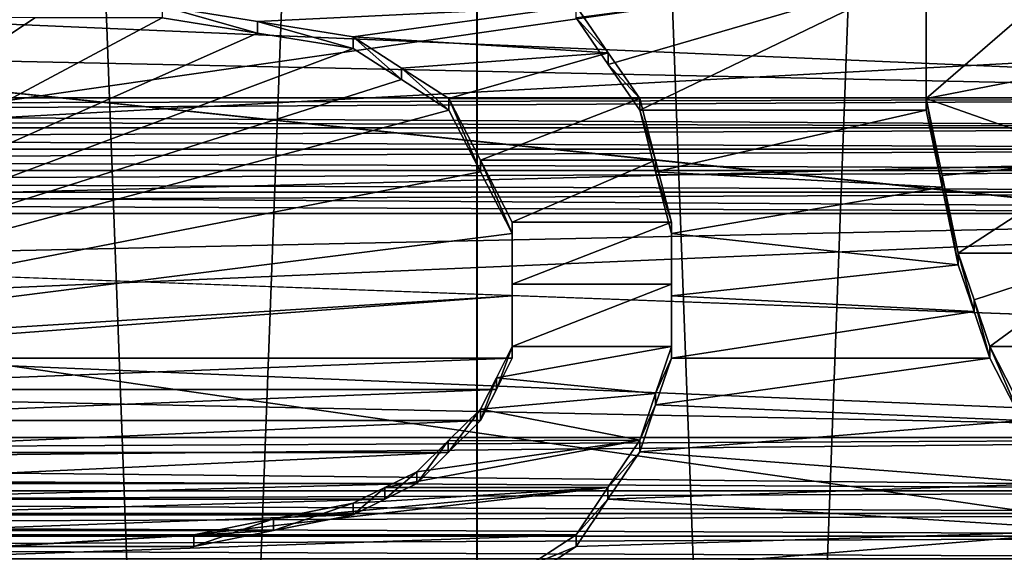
# Model space of a CAD drawing. Header units: millimetres. Extents: x -143 to 143, y -35 to 35.
# Tile 334 of 533: x 97.66 to 100.55, y 5.3 to 6.87. Entities that reach past the tile are written whole.
import ezdxf

# ---------------------------------------------------------------- set-up
doc = ezdxf.new("R2010")
doc.units = ezdxf.units.MM
doc.header["$LTSCALE"] = 65.185185
for name, color, linetype in [('1137', 7, 'CONTINUOUS'), ('1301', 7, 'CONTINUOUS'), ('1320', 7, 'CONTINUOUS'), ('1321', 7, 'CONTINUOUS'), ('1322', 7, 'CONTINUOUS'), ('1323', 7, 'CONTINUOUS'), ('1455', 7, 'CONTINUOUS'), ('1456', 7, 'CONTINUOUS'), ('1457', 7, 'CONTINUOUS'), ('1458', 7, 'CONTINUOUS'), ('1488', 7, 'CONTINUOUS'), ('1489', 7, 'CONTINUOUS'), ('1490', 7, 'CONTINUOUS'), ('1491', 7, 'CONTINUOUS'), ('1492', 7, 'CONTINUOUS'), ('1493', 7, 'CONTINUOUS'), ('1494', 7, 'CONTINUOUS'), ('1495', 7, 'CONTINUOUS'), ('1496', 7, 'CONTINUOUS'), ('1510', 7, 'CONTINUOUS'), ('1511', 7, 'CONTINUOUS'), ('1534', 7, 'CONTINUOUS'), ('1535', 7, 'CONTINUOUS'), ('1536', 7, 'CONTINUOUS'), ('473', 7, 'CONTINUOUS'), ('483', 7, 'CONTINUOUS'), ('602', 7, 'CONTINUOUS'), ('603', 7, 'CONTINUOUS'), ('604', 7, 'CONTINUOUS'), ('605', 7, 'CONTINUOUS'), ('606', 7, 'CONTINUOUS'), ('607', 7, 'CONTINUOUS'), ('689', 7, 'CONTINUOUS'), ('690', 7, 'CONTINUOUS'), ('691', 7, 'CONTINUOUS'), ('692', 7, 'CONTINUOUS'), ('693', 7, 'CONTINUOUS'), ('694', 7, 'CONTINUOUS'), ('727', 7, 'CONTINUOUS'), ('849', 7, 'CONTINUOUS')]:
    doc.layers.add(name, color=color, linetype=linetype)

msp = doc.modelspace()

# ---------------------------------------------------------------- linework, layer by layer
at = {"layer": '1137', "linetype": 'CONTINUOUS'}
for points in [[(93.65, 6.3704, 17.3686), (93.65, 9.284, 16.0018), (140.45, 8.8857, 16.2263), (93.65, 6.3704, 17.3686)], [(140.45, 6.0649, 17.4776), (93.65, 6.3704, 17.3686), (140.45, 8.8857, 16.2263), (140.45, 6.0649, 17.4776)], [(93.65, 3.264, 18.2098), (93.65, 6.3704, 17.3686), (140.45, 6.0649, 17.4776), (93.65, 3.264, 18.2098)], [(140.45, 3.0752, 18.2426), (93.65, 3.264, 18.2098), (140.45, 6.0649, 17.4776), (140.45, 3.0752, 18.2426)]]:
    msp.add_3dface(points, dxfattribs=at)
at = {"layer": '1301', "linetype": 'CONTINUOUS'}
for points in [[(93.65, 7.0725, -19.2414), (125.45, 3.75, -20.1541), (93.65, 3.633, -20.1755), (93.65, 7.0725, -19.2414)], [(125.45, 3.75, -20.1541), (93.65, 7.0725, -19.2414), (140.45, 6.9438, -19.2882), (125.45, 3.75, -20.1541)]]:
    msp.add_3dface(points, dxfattribs=at)
at = {"layer": '1320', "linetype": 'CONTINUOUS'}
for points in [[(98.075, 6.9105, 19.4063), (98.3556, 6.8655, 19.4223), (99.2938, 6.9105, 19.4063), (98.075, 6.9105, 19.4063)], [(98.3556, 6.8655, 19.4223), (98.6375, 6.8202, 19.4382), (99.2938, 6.9105, 19.4063), (98.3556, 6.8655, 19.4223)], [(99.2938, 6.9105, 19.4063), (98.6375, 6.8202, 19.4382), (99.3888, 6.7731, 19.4547), (99.2938, 6.9105, 19.4063)], [(98.6375, 6.8202, 19.4382), (98.7798, 6.7287, 19.4701), (99.3888, 6.7731, 19.4547), (98.6375, 6.8202, 19.4382)], [(98.7798, 6.7287, 19.4701), (98.9188, 6.6392, 19.5008), (99.3888, 6.7731, 19.4547), (98.7798, 6.7287, 19.4701)], [(99.3888, 6.7731, 19.4547), (98.9188, 6.6392, 19.5008), (99.4813, 6.6392, 19.5008), (99.3888, 6.7731, 19.4547)], [(98.9188, 6.6392, 19.5008), (99.0125, 6.4576, 19.5617), (99.4813, 6.6392, 19.5008), (98.9188, 6.6392, 19.5008)], [(99.4813, 6.6392, 19.5008), (99.0125, 6.4576, 19.5617), (99.5281, 6.4576, 19.5617), (99.4813, 6.6392, 19.5008)], [(99.0125, 6.4576, 19.5617), (99.1062, 6.2754, 19.6209), (99.5281, 6.4576, 19.5617), (99.0125, 6.4576, 19.5617)], [(99.5281, 6.4576, 19.5617), (99.1062, 6.2754, 19.6209), (99.575, 6.2754, 19.6209), (99.5281, 6.4576, 19.5617)], [(99.1062, 6.2754, 19.6209), (99.1062, 6.0925, 19.6785), (99.575, 6.2754, 19.6209), (99.1062, 6.2754, 19.6209)], [(99.575, 6.2754, 19.6209), (99.1062, 6.0925, 19.6785), (99.575, 6.0925, 19.6785), (99.575, 6.2754, 19.6209)], [(99.1062, 6.0925, 19.6785), (99.1062, 5.9091, 19.7343), (99.575, 6.0925, 19.6785), (99.1062, 6.0925, 19.6785)], [(99.575, 6.0925, 19.6785), (99.1062, 5.9091, 19.7343), (99.575, 5.9091, 19.7343), (99.575, 6.0925, 19.6785)], [(99.1062, 5.9091, 19.7343), (99.0594, 5.8171, 19.7616), (99.575, 5.9091, 19.7343), (99.1062, 5.9091, 19.7343)], [(99.575, 5.9091, 19.7343), (99.0594, 5.8171, 19.7616), (99.5281, 5.7711, 19.7751), (99.575, 5.9091, 19.7343)], [(99.0594, 5.8171, 19.7616), (99.0125, 5.725, 19.7885), (99.5281, 5.7711, 19.7751), (99.0594, 5.8171, 19.7616)], [(99.0125, 5.725, 19.7885), (99.4813, 5.6328, 19.8149), (99.5281, 5.7711, 19.7751), (99.0125, 5.725, 19.7885)], [(98.9173, 5.6313, 19.8154), (99.4813, 5.6328, 19.8149), (99.0125, 5.725, 19.7885), (98.9173, 5.6313, 19.8154)], [(99.3875, 5.494, 19.8539), (99.4813, 5.6328, 19.8149), (98.7312, 5.4941, 19.8538), (99.3875, 5.494, 19.8539)], [(98.7312, 5.4941, 19.8538), (99.4813, 5.6328, 19.8149), (98.825, 5.5404, 19.841), (98.7312, 5.4941, 19.8538)], [(98.825, 5.5404, 19.841), (99.4813, 5.6328, 19.8149), (98.9173, 5.6313, 19.8154), (98.825, 5.5404, 19.841)], [(99.2938, 5.3551, 19.8918), (99.3875, 5.494, 19.8539), (98.1688, 5.3551, 19.8918), (99.2938, 5.3551, 19.8918)], [(98.1688, 5.3551, 19.8918), (99.3875, 5.494, 19.8539), (98.4031, 5.4014, 19.8792), (98.1688, 5.3551, 19.8918)], [(98.4031, 5.4014, 19.8792), (99.3875, 5.494, 19.8539), (98.6375, 5.4478, 19.8666), (98.4031, 5.4014, 19.8792)], [(98.6375, 5.4478, 19.8666), (99.3875, 5.494, 19.8539), (98.7312, 5.4941, 19.8538), (98.6375, 5.4478, 19.8666)], [(99.1531, 5.2622, 19.9166), (99.2938, 5.3551, 19.8918), (96.6219, 5.2622, 19.9166), (99.1531, 5.2622, 19.9166)], [(96.6219, 5.2622, 19.9166), (99.2938, 5.3551, 19.8918), (98.1688, 5.3551, 19.8918), (96.6219, 5.2622, 19.9166)], [(97.6063, 5.3551, 19.8918), (96.6219, 5.2622, 19.9166), (98.1688, 5.3551, 19.8918), (97.6063, 5.3551, 19.8918)]]:
    msp.add_3dface(points, dxfattribs=at)
at = {"layer": '1321', "linetype": 'CONTINUOUS'}
for points in [[(100.7938, 6.7298, 19.4697), (100.7938, 7.0456, 19.3577), (100.325, 6.6392, 19.5008), (100.7938, 6.7298, 19.4697)], [(100.325, 6.6392, 19.5008), (100.7938, 7.0456, 19.3577), (100.325, 7.0456, 19.3577), (100.325, 6.6392, 19.5008)], [(100.8406, 6.4575, 19.5617), (100.7938, 6.7298, 19.4697), (100.325, 6.6392, 19.5008), (100.8406, 6.4575, 19.5617)], [(100.8406, 6.4575, 19.5617), (100.325, 6.6392, 19.5008), (100.3719, 6.412, 19.5767), (100.8406, 6.4575, 19.5617)], [(100.4188, 6.184, 19.6499), (100.8406, 6.4575, 19.5617), (100.3719, 6.412, 19.5767), (100.4188, 6.184, 19.6499)], [(100.8875, 6.184, 19.6499), (100.8406, 6.4575, 19.5617), (100.4188, 6.184, 19.6499), (100.8875, 6.184, 19.6499)], [(100.4656, 6.0467, 19.6926), (100.8875, 6.184, 19.6499), (100.4188, 6.184, 19.6499), (100.4656, 6.0467, 19.6926)], [(100.5125, 5.9091, 19.7343), (100.8875, 6.184, 19.6499), (100.4656, 6.0467, 19.6926), (100.5125, 5.9091, 19.7343)], [(101.0751, 5.9089, 19.7343), (100.8875, 6.184, 19.6499), (100.5125, 5.9091, 19.7343), (101.0751, 5.9089, 19.7343)], [(100.6063, 5.725, 19.7885), (101.0751, 5.9089, 19.7343), (100.5125, 5.9091, 19.7343), (100.6063, 5.725, 19.7885)]]:
    msp.add_3dface(points, dxfattribs=at)
at = {"layer": '1322', "linetype": 'CONTINUOUS'}
for points in [[(99.4813, 5.6328, 19.8149), (99.3875, 5.494, 19.8539), (99.4813, 5.5985, 19.7207), (99.4813, 5.6328, 19.8149)], [(99.4813, 5.5985, 19.7207), (99.3875, 5.494, 19.8539), (99.3875, 5.4597, 19.7596), (99.4813, 5.5985, 19.7207)], [(99.3875, 5.494, 19.8539), (99.2938, 5.3551, 19.8918), (99.3875, 5.4597, 19.7596), (99.3875, 5.494, 19.8539)], [(99.2938, 5.3551, 19.8918), (99.2938, 5.3207, 19.7975), (99.3875, 5.4597, 19.7596), (99.2938, 5.3551, 19.8918)]]:
    msp.add_3dface(points, dxfattribs=at)
at = {"layer": '1323', "linetype": 'CONTINUOUS'}
for points in [[(99.2938, 6.8763, 19.3123), (99.3888, 6.7389, 19.3607), (100.325, 7.0114, 19.2637), (99.2938, 6.8763, 19.3123)], [(99.3888, 6.7389, 19.3607), (99.4813, 6.605, 19.4068), (100.325, 7.0114, 19.2637), (99.3888, 6.7389, 19.3607)], [(99.4813, 6.605, 19.4068), (100.325, 6.605, 19.4068), (100.325, 7.0114, 19.2637), (99.4813, 6.605, 19.4068)], [(97.7, 6.8763, 19.3123), (93.65, 6.9153, 19.2984), (96.2, 5.8748, 19.6402), (97.7, 6.8763, 19.3123)], [(98.075, 6.8763, 19.3123), (97.7, 6.8763, 19.3123), (96.2, 5.8748, 19.6402), (98.075, 6.8763, 19.3123)], [(98.3556, 6.8313, 19.3283), (98.075, 6.8763, 19.3123), (96.2, 5.8748, 19.6402), (98.3556, 6.8313, 19.3283)], [(98.6375, 6.786, 19.3443), (98.3556, 6.8313, 19.3283), (96.2, 5.8748, 19.6402), (98.6375, 6.786, 19.3443)], [(98.7798, 6.6945, 19.3761), (98.6375, 6.786, 19.3443), (96.2, 5.8748, 19.6402), (98.7798, 6.6945, 19.3761)], [(98.9188, 6.605, 19.4068), (98.7798, 6.6945, 19.3761), (96.2, 5.8748, 19.6402), (98.9188, 6.605, 19.4068)], [(99.0125, 6.4233, 19.4677), (98.9188, 6.605, 19.4068), (96.2, 5.8748, 19.6402), (99.0125, 6.4233, 19.4677)], [(99.4813, 6.605, 19.4068), (99.5281, 6.4233, 19.4677), (100.325, 6.605, 19.4068), (99.4813, 6.605, 19.4068)], [(100.325, 6.605, 19.4068), (99.5281, 6.4233, 19.4677), (100.3719, 6.3778, 19.4826), (100.325, 6.605, 19.4068)], [(99.1062, 6.2411, 19.5269), (99.0125, 6.4233, 19.4677), (96.2, 5.8748, 19.6402), (99.1062, 6.2411, 19.5269)], [(99.5281, 6.4233, 19.4677), (99.575, 6.2411, 19.5269), (100.3719, 6.3778, 19.4826), (99.5281, 6.4233, 19.4677)], [(100.3719, 6.3778, 19.4826), (99.575, 6.2411, 19.5269), (100.4188, 6.1498, 19.5558), (100.3719, 6.3778, 19.4826)], [(99.1062, 6.0582, 19.5844), (99.1062, 6.2411, 19.5269), (96.2, 5.8748, 19.6402), (99.1062, 6.0582, 19.5844)], [(99.575, 6.2411, 19.5269), (99.575, 6.0582, 19.5844), (100.4188, 6.1498, 19.5558), (99.575, 6.2411, 19.5269)], [(100.4188, 6.1498, 19.5558), (99.575, 6.0582, 19.5844), (100.4656, 6.0124, 19.5985), (100.4188, 6.1498, 19.5558)], [(96.6687, 5.8748, 19.6402), (99.1062, 6.0582, 19.5844), (96.2, 5.8748, 19.6402), (96.6687, 5.8748, 19.6402)], [(99.1062, 5.8748, 19.6402), (99.1062, 6.0582, 19.5844), (96.6687, 5.8748, 19.6402), (99.1062, 5.8748, 19.6402)], [(99.575, 6.0582, 19.5844), (99.575, 5.8748, 19.6402), (100.4656, 6.0124, 19.5985), (99.575, 6.0582, 19.5844)], [(100.4656, 6.0124, 19.5985), (99.575, 5.8748, 19.6402), (100.5125, 5.8748, 19.6402), (100.4656, 6.0124, 19.5985)], [(96.7156, 5.7828, 19.6675), (99.1062, 5.8748, 19.6402), (96.6687, 5.8748, 19.6402), (96.7156, 5.7828, 19.6675)], [(99.0594, 5.7828, 19.6675), (99.1062, 5.8748, 19.6402), (96.7156, 5.7828, 19.6675), (99.0594, 5.7828, 19.6675)], [(99.575, 5.8748, 19.6402), (99.5281, 5.7368, 19.6809), (100.5125, 5.8748, 19.6402), (99.575, 5.8748, 19.6402)], [(100.5125, 5.8748, 19.6402), (99.5281, 5.7368, 19.6809), (100.6063, 5.6907, 19.6943), (100.5125, 5.8748, 19.6402)], [(96.7625, 5.6907, 19.6943), (99.0594, 5.7828, 19.6675), (96.7156, 5.7828, 19.6675), (96.7625, 5.6907, 19.6943)], [(99.0125, 5.6907, 19.6943), (99.0594, 5.7828, 19.6675), (96.7625, 5.6907, 19.6943), (99.0125, 5.6907, 19.6943)], [(99.5281, 5.7368, 19.6809), (99.4813, 5.5985, 19.7207), (100.6063, 5.6907, 19.6943), (99.5281, 5.7368, 19.6809)], [(96.8577, 5.597, 19.7211), (99.0125, 5.6907, 19.6943), (96.7625, 5.6907, 19.6943), (96.8577, 5.597, 19.7211)], [(98.9173, 5.597, 19.7211), (99.0125, 5.6907, 19.6943), (96.8577, 5.597, 19.7211), (98.9173, 5.597, 19.7211)], [(100.6063, 5.6907, 19.6943), (99.4813, 5.5985, 19.7207), (100.7, 5.506, 19.7467), (100.6063, 5.6907, 19.6943)], [(96.95, 5.506, 19.7467), (98.9173, 5.597, 19.7211), (96.8577, 5.597, 19.7211), (96.95, 5.506, 19.7467)], [(98.825, 5.506, 19.7467), (98.9173, 5.597, 19.7211), (96.95, 5.506, 19.7467), (98.825, 5.506, 19.7467)], [(99.4813, 5.5985, 19.7207), (99.3875, 5.4597, 19.7596), (100.7, 5.506, 19.7467), (99.4813, 5.5985, 19.7207)], [(97.0438, 5.4598, 19.7596), (98.825, 5.506, 19.7467), (96.95, 5.506, 19.7467), (97.0438, 5.4598, 19.7596)], [(98.7312, 5.4598, 19.7596), (98.825, 5.506, 19.7467), (97.0438, 5.4598, 19.7596), (98.7312, 5.4598, 19.7596)], [(100.7, 5.506, 19.7467), (99.3875, 5.4597, 19.7596), (100.8407, 5.3671, 19.785), (100.7, 5.506, 19.7467)], [(97.1375, 5.4135, 19.7723), (98.7312, 5.4598, 19.7596), (97.0438, 5.4598, 19.7596), (97.1375, 5.4135, 19.7723)], [(98.6375, 5.4135, 19.7723), (98.7312, 5.4598, 19.7596), (97.1375, 5.4135, 19.7723), (98.6375, 5.4135, 19.7723)], [(99.3875, 5.4597, 19.7596), (99.2938, 5.3207, 19.7975), (100.8407, 5.3671, 19.785), (99.3875, 5.4597, 19.7596)], [(97.3719, 5.3671, 19.7849), (98.6375, 5.4135, 19.7723), (97.1375, 5.4135, 19.7723), (97.3719, 5.3671, 19.7849)], [(98.4031, 5.3671, 19.7849), (98.6375, 5.4135, 19.7723), (97.3719, 5.3671, 19.7849), (98.4031, 5.3671, 19.7849)], [(97.6063, 5.3207, 19.7975), (98.4031, 5.3671, 19.7849), (97.3719, 5.3671, 19.7849), (97.6063, 5.3207, 19.7975)], [(98.1688, 5.3207, 19.7975), (98.4031, 5.3671, 19.7849), (97.6063, 5.3207, 19.7975), (98.1688, 5.3207, 19.7975)], [(99.2938, 5.3207, 19.7975), (99.1531, 5.2278, 19.8222), (100.8407, 5.3671, 19.785), (99.2938, 5.3207, 19.7975)], [(100.8407, 5.3671, 19.785), (99.1531, 5.2278, 19.8222), (100.9813, 5.2278, 19.8222), (100.8407, 5.3671, 19.785)]]:
    msp.add_3dface(points, dxfattribs=at)
at = {"layer": '1455', "linetype": 'CONTINUOUS'}
for points in [[(99.575, 5.9091, 19.7343), (99.5281, 5.7711, 19.7751), (99.575, 5.8748, 19.6402), (99.575, 5.9091, 19.7343)], [(99.5281, 5.7711, 19.7751), (99.5281, 5.7368, 19.6809), (99.575, 5.8748, 19.6402), (99.5281, 5.7711, 19.7751)], [(99.5281, 5.7711, 19.7751), (99.4813, 5.6328, 19.8149), (99.5281, 5.7368, 19.6809), (99.5281, 5.7711, 19.7751)], [(99.4813, 5.6328, 19.8149), (99.4813, 5.5985, 19.7207), (99.5281, 5.7368, 19.6809), (99.4813, 5.6328, 19.8149)]]:
    msp.add_3dface(points, dxfattribs=at)
at = {"layer": '1456', "linetype": 'CONTINUOUS'}
for points in [[(99.575, 6.2754, 19.6209), (99.575, 6.0925, 19.6785), (99.575, 6.2411, 19.5269), (99.575, 6.2754, 19.6209)], [(99.575, 6.0925, 19.6785), (99.575, 6.0582, 19.5844), (99.575, 6.2411, 19.5269), (99.575, 6.0925, 19.6785)], [(99.575, 6.0925, 19.6785), (99.575, 5.9091, 19.7343), (99.575, 6.0582, 19.5844), (99.575, 6.0925, 19.6785)], [(99.575, 5.9091, 19.7343), (99.575, 5.8748, 19.6402), (99.575, 6.0582, 19.5844), (99.575, 5.9091, 19.7343)]]:
    msp.add_3dface(points, dxfattribs=at)
at = {"layer": '1457', "linetype": 'CONTINUOUS'}
for points in [[(99.4813, 6.6392, 19.5008), (99.5281, 6.4576, 19.5617), (99.4813, 6.605, 19.4068), (99.4813, 6.6392, 19.5008)], [(99.5281, 6.4576, 19.5617), (99.5281, 6.4233, 19.4677), (99.4813, 6.605, 19.4068), (99.5281, 6.4576, 19.5617)], [(99.5281, 6.4576, 19.5617), (99.575, 6.2754, 19.6209), (99.5281, 6.4233, 19.4677), (99.5281, 6.4576, 19.5617)], [(99.575, 6.2754, 19.6209), (99.575, 6.2411, 19.5269), (99.5281, 6.4233, 19.4677), (99.575, 6.2754, 19.6209)]]:
    msp.add_3dface(points, dxfattribs=at)
at = {"layer": '1458', "linetype": 'CONTINUOUS'}
for points in [[(99.2938, 6.9105, 19.4063), (99.3888, 6.7731, 19.4547), (99.2938, 6.8763, 19.3123), (99.2938, 6.9105, 19.4063)], [(99.3888, 6.7731, 19.4547), (99.3888, 6.7389, 19.3607), (99.2938, 6.8763, 19.3123), (99.3888, 6.7731, 19.4547)], [(99.3888, 6.7731, 19.4547), (99.4813, 6.6392, 19.5008), (99.3888, 6.7389, 19.3607), (99.3888, 6.7731, 19.4547)], [(99.4813, 6.6392, 19.5008), (99.4813, 6.605, 19.4068), (99.3888, 6.7389, 19.3607), (99.4813, 6.6392, 19.5008)]]:
    msp.add_3dface(points, dxfattribs=at)
at = {"layer": '1488', "linetype": 'CONTINUOUS'}
for points in [[(98.3556, 6.8655, 19.4223), (98.075, 6.9105, 19.4063), (98.3556, 6.8313, 19.3283), (98.3556, 6.8655, 19.4223)], [(98.075, 6.9105, 19.4063), (98.075, 6.8763, 19.3123), (98.3556, 6.8313, 19.3283), (98.075, 6.9105, 19.4063)], [(98.6375, 6.8202, 19.4382), (98.3556, 6.8655, 19.4223), (98.6375, 6.786, 19.3443), (98.6375, 6.8202, 19.4382)], [(98.3556, 6.8655, 19.4223), (98.3556, 6.8313, 19.3283), (98.6375, 6.786, 19.3443), (98.3556, 6.8655, 19.4223)]]:
    msp.add_3dface(points, dxfattribs=at)
at = {"layer": '1489', "linetype": 'CONTINUOUS'}
for points in [[(98.7798, 6.7287, 19.4701), (98.6375, 6.8202, 19.4382), (98.7798, 6.6945, 19.3761), (98.7798, 6.7287, 19.4701)], [(98.6375, 6.8202, 19.4382), (98.6375, 6.786, 19.3443), (98.7798, 6.6945, 19.3761), (98.6375, 6.8202, 19.4382)], [(98.9188, 6.6392, 19.5008), (98.7798, 6.7287, 19.4701), (98.9188, 6.605, 19.4068), (98.9188, 6.6392, 19.5008)], [(98.7798, 6.7287, 19.4701), (98.7798, 6.6945, 19.3761), (98.9188, 6.605, 19.4068), (98.7798, 6.7287, 19.4701)]]:
    msp.add_3dface(points, dxfattribs=at)
at = {"layer": '1490', "linetype": 'CONTINUOUS'}
for points in [[(99.0125, 6.4576, 19.5617), (98.9188, 6.6392, 19.5008), (99.0125, 6.4233, 19.4677), (99.0125, 6.4576, 19.5617)], [(98.9188, 6.6392, 19.5008), (98.9188, 6.605, 19.4068), (99.0125, 6.4233, 19.4677), (98.9188, 6.6392, 19.5008)], [(99.1062, 6.2754, 19.6209), (99.0125, 6.4576, 19.5617), (99.1062, 6.2411, 19.5269), (99.1062, 6.2754, 19.6209)], [(99.0125, 6.4576, 19.5617), (99.0125, 6.4233, 19.4677), (99.1062, 6.2411, 19.5269), (99.0125, 6.4576, 19.5617)]]:
    msp.add_3dface(points, dxfattribs=at)
at = {"layer": '1491', "linetype": 'CONTINUOUS'}
for points in [[(99.1062, 6.0925, 19.6785), (99.1062, 6.2754, 19.6209), (99.1062, 6.0582, 19.5844), (99.1062, 6.0925, 19.6785)], [(99.1062, 6.2754, 19.6209), (99.1062, 6.2411, 19.5269), (99.1062, 6.0582, 19.5844), (99.1062, 6.2754, 19.6209)], [(99.1062, 5.9091, 19.7343), (99.1062, 6.0925, 19.6785), (99.1062, 5.8748, 19.6402), (99.1062, 5.9091, 19.7343)], [(99.1062, 6.0925, 19.6785), (99.1062, 6.0582, 19.5844), (99.1062, 5.8748, 19.6402), (99.1062, 6.0925, 19.6785)]]:
    msp.add_3dface(points, dxfattribs=at)
at = {"layer": '1492', "linetype": 'CONTINUOUS'}
for points in [[(99.0594, 5.8171, 19.7616), (99.1062, 5.9091, 19.7343), (99.0594, 5.7828, 19.6675), (99.0594, 5.8171, 19.7616)], [(99.1062, 5.9091, 19.7343), (99.1062, 5.8748, 19.6402), (99.0594, 5.7828, 19.6675), (99.1062, 5.9091, 19.7343)], [(99.0125, 5.725, 19.7885), (99.0594, 5.8171, 19.7616), (99.0125, 5.6907, 19.6943), (99.0125, 5.725, 19.7885)], [(99.0594, 5.8171, 19.7616), (99.0594, 5.7828, 19.6675), (99.0125, 5.6907, 19.6943), (99.0594, 5.8171, 19.7616)]]:
    msp.add_3dface(points, dxfattribs=at)
at = {"layer": '1493', "linetype": 'CONTINUOUS'}
for points in [[(98.9173, 5.6313, 19.8154), (99.0125, 5.725, 19.7885), (98.9173, 5.597, 19.7211), (98.9173, 5.6313, 19.8154)], [(99.0125, 5.725, 19.7885), (99.0125, 5.6907, 19.6943), (98.9173, 5.597, 19.7211), (99.0125, 5.725, 19.7885)], [(98.825, 5.5404, 19.841), (98.9173, 5.6313, 19.8154), (98.825, 5.506, 19.7467), (98.825, 5.5404, 19.841)], [(98.9173, 5.6313, 19.8154), (98.9173, 5.597, 19.7211), (98.825, 5.506, 19.7467), (98.9173, 5.6313, 19.8154)]]:
    msp.add_3dface(points, dxfattribs=at)
at = {"layer": '1494', "linetype": 'CONTINUOUS'}
for points in [[(98.7312, 5.4941, 19.8538), (98.825, 5.5404, 19.841), (98.7312, 5.4598, 19.7596), (98.7312, 5.4941, 19.8538)], [(98.825, 5.5404, 19.841), (98.825, 5.506, 19.7467), (98.7312, 5.4598, 19.7596), (98.825, 5.5404, 19.841)], [(98.6375, 5.4478, 19.8666), (98.7312, 5.4941, 19.8538), (98.6375, 5.4135, 19.7723), (98.6375, 5.4478, 19.8666)], [(98.7312, 5.4941, 19.8538), (98.7312, 5.4598, 19.7596), (98.6375, 5.4135, 19.7723), (98.7312, 5.4941, 19.8538)]]:
    msp.add_3dface(points, dxfattribs=at)
at = {"layer": '1495', "linetype": 'CONTINUOUS'}
for points in [[(98.4031, 5.4014, 19.8792), (98.6375, 5.4478, 19.8666), (98.4031, 5.3671, 19.7849), (98.4031, 5.4014, 19.8792)], [(98.6375, 5.4478, 19.8666), (98.6375, 5.4135, 19.7723), (98.4031, 5.3671, 19.7849), (98.6375, 5.4478, 19.8666)], [(98.1688, 5.3551, 19.8918), (98.4031, 5.4014, 19.8792), (98.1688, 5.3207, 19.7975), (98.1688, 5.3551, 19.8918)], [(98.4031, 5.4014, 19.8792), (98.4031, 5.3671, 19.7849), (98.1688, 5.3207, 19.7975), (98.4031, 5.4014, 19.8792)]]:
    msp.add_3dface(points, dxfattribs=at)
at = {"layer": '1496', "linetype": 'CONTINUOUS'}
for points in [[(97.6063, 5.3551, 19.8918), (98.1688, 5.3551, 19.8918), (97.6063, 5.3207, 19.7975), (97.6063, 5.3551, 19.8918)], [(98.1688, 5.3551, 19.8918), (98.1688, 5.3207, 19.7975), (97.6063, 5.3207, 19.7975), (98.1688, 5.3551, 19.8918)]]:
    msp.add_3dface(points, dxfattribs=at)
at = {"layer": '1510', "linetype": 'CONTINUOUS'}
for points in [[(99.2938, 5.3551, 19.8918), (99.1531, 5.2622, 19.9166), (99.2938, 5.3207, 19.7975), (99.2938, 5.3551, 19.8918)], [(99.2938, 5.3207, 19.7975), (99.1531, 5.2622, 19.9166), (99.1531, 5.2278, 19.8222), (99.2938, 5.3207, 19.7975)]]:
    msp.add_3dface(points, dxfattribs=at)
at = {"layer": '1511', "linetype": 'CONTINUOUS'}
for points in [[(100.325, 6.6392, 19.5008), (100.325, 7.0456, 19.3577), (100.325, 6.605, 19.4068), (100.325, 6.6392, 19.5008)], [(100.325, 6.605, 19.4068), (100.325, 7.0456, 19.3577), (100.325, 7.0114, 19.2637), (100.325, 6.605, 19.4068)]]:
    msp.add_3dface(points, dxfattribs=at)
at = {"layer": '1534', "linetype": 'CONTINUOUS'}
for points in [[(100.6063, 5.725, 19.7885), (100.5125, 5.9091, 19.7343), (100.6063, 5.6907, 19.6943), (100.6063, 5.725, 19.7885)], [(100.5125, 5.9091, 19.7343), (100.5125, 5.8748, 19.6402), (100.6063, 5.6907, 19.6943), (100.5125, 5.9091, 19.7343)]]:
    msp.add_3dface(points, dxfattribs=at)
at = {"layer": '1535', "linetype": 'CONTINUOUS'}
for points in [[(100.4656, 6.0467, 19.6926), (100.4188, 6.184, 19.6499), (100.4656, 6.0124, 19.5985), (100.4656, 6.0467, 19.6926)], [(100.4188, 6.184, 19.6499), (100.4188, 6.1498, 19.5558), (100.4656, 6.0124, 19.5985), (100.4188, 6.184, 19.6499)], [(100.5125, 5.9091, 19.7343), (100.4656, 6.0467, 19.6926), (100.5125, 5.8748, 19.6402), (100.5125, 5.9091, 19.7343)], [(100.4656, 6.0467, 19.6926), (100.4656, 6.0124, 19.5985), (100.5125, 5.8748, 19.6402), (100.4656, 6.0467, 19.6926)]]:
    msp.add_3dface(points, dxfattribs=at)
at = {"layer": '1536', "linetype": 'CONTINUOUS'}
for points in [[(100.3719, 6.412, 19.5767), (100.325, 6.6392, 19.5008), (100.3719, 6.3778, 19.4826), (100.3719, 6.412, 19.5767)], [(100.325, 6.6392, 19.5008), (100.325, 6.605, 19.4068), (100.3719, 6.3778, 19.4826), (100.325, 6.6392, 19.5008)], [(100.4188, 6.184, 19.6499), (100.3719, 6.412, 19.5767), (100.4188, 6.1498, 19.5558), (100.4188, 6.184, 19.6499)], [(100.3719, 6.412, 19.5767), (100.3719, 6.3778, 19.4826), (100.4188, 6.1498, 19.5558), (100.3719, 6.412, 19.5767)]]:
    msp.add_3dface(points, dxfattribs=at)
at = {"layer": '473', "linetype": 'CONTINUOUS'}
for points in [[(97.2693, 24.0133, -57), (99.0021, 22.2814, -57), (97.2695, -24.0132, -57), (97.2693, 24.0133, -57)], [(99.0021, 22.2814, -57), (99.0022, -22.2813, -57), (97.2695, -24.0132, -57), (99.0021, 22.2814, -57)], [(99.0021, 22.2814, -57), (100.6006, 20.4248, -57), (99.0022, -22.2813, -57), (99.0021, 22.2814, -57)], [(100.6006, 20.4248, -57), (100.6007, -20.4247, -57), (99.0022, -22.2813, -57), (100.6006, 20.4248, -57)]]:
    msp.add_3dface(points, dxfattribs=at)
at = {"layer": '483', "linetype": 'CONTINUOUS'}
for points in [[(97.2693, -24.0133, -56.5), (99.0021, -22.2814, -56.5), (97.2695, 24.0132, -56.5), (97.2693, -24.0133, -56.5)], [(99.0021, -22.2814, -56.5), (99.0022, 22.2813, -56.5), (97.2695, 24.0132, -56.5), (99.0021, -22.2814, -56.5)], [(99.0021, -22.2814, -56.5), (100.6006, -20.4248, -56.5), (99.0022, 22.2813, -56.5), (99.0021, -22.2814, -56.5)], [(100.6006, -20.4248, -56.5), (100.6007, 20.4247, -56.5), (99.0022, 22.2813, -56.5), (100.6006, -20.4248, -56.5)]]:
    msp.add_3dface(points, dxfattribs=at)
at = {"layer": '602', "linetype": 'CONTINUOUS'}
for points in [[(102.7, 5.4176, -10.8753), (102.7, 5.4842, -10.8419), (86.85, 5.4176, -10.8753), (102.7, 5.4176, -10.8753)], [(102.7, 5.4842, -10.8419), (86.85, 5.4842, -10.8419), (86.85, 5.4176, -10.8753), (102.7, 5.4842, -10.8419)], [(102.7, 5.3508, -10.9083), (102.7, 5.4176, -10.8753), (86.85, 5.3508, -10.9083), (102.7, 5.3508, -10.9083)], [(102.7, 5.4176, -10.8753), (86.85, 5.4176, -10.8753), (86.85, 5.3508, -10.9083), (102.7, 5.4176, -10.8753)], [(102.7, 5.2838, -10.9409), (102.7, 5.3508, -10.9083), (86.85, 5.2838, -10.9409), (102.7, 5.2838, -10.9409)], [(102.7, 5.3508, -10.9083), (86.85, 5.3508, -10.9083), (86.85, 5.2838, -10.9409), (102.7, 5.3508, -10.9083)]]:
    msp.add_3dface(points, dxfattribs=at)
at = {"layer": '603', "linetype": 'CONTINUOUS'}
for points in [[(102.7, 5.4842, -10.8419), (87.3753, 5.6415, -10.164), (87.1202, 5.5644, -10.496), (102.7, 5.4842, -10.8419)], [(102.7, 5.4842, -10.8419), (102.7, 5.6415, -10.164), (87.3753, 5.6415, -10.164), (102.7, 5.4842, -10.8419)], [(102.7, 5.4842, -10.8419), (87.1202, 5.5644, -10.496), (86.85, 5.4842, -10.8419), (102.7, 5.4842, -10.8419)]]:
    msp.add_3dface(points, dxfattribs=at)
at = {"layer": '604', "linetype": 'CONTINUOUS'}
for points in [[(102.7, 5.6415, -10.164), (102.7, 6.3, -10.3891), (86.85, 6.3, -10.3891), (102.7, 5.6415, -10.164)], [(102.7, 5.6415, -10.164), (86.85, 6.3, -10.3891), (87.1202, 5.9641, -10.2743), (102.7, 5.6415, -10.164)], [(102.7, 5.6415, -10.164), (87.1202, 5.9641, -10.2743), (87.3753, 5.6415, -10.164), (102.7, 5.6415, -10.164)]]:
    msp.add_3dface(points, dxfattribs=at)
at = {"layer": '605', "linetype": 'CONTINUOUS'}
for points in [[(102.7, 6.49, -10.2714), (102.7, 6.5529, -10.2314), (86.85, 6.49, -10.2714), (102.7, 6.49, -10.2714)], [(102.7, 6.5529, -10.2314), (86.85, 6.5529, -10.2314), (86.85, 6.49, -10.2714), (102.7, 6.5529, -10.2314)], [(102.7, 6.4269, -10.311), (102.7, 6.49, -10.2714), (86.85, 6.4269, -10.311), (102.7, 6.4269, -10.311)], [(102.7, 6.49, -10.2714), (86.85, 6.49, -10.2714), (86.85, 6.4269, -10.311), (102.7, 6.49, -10.2714)], [(102.7, 6.3636, -10.3502), (102.7, 6.4269, -10.311), (86.85, 6.3636, -10.3502), (102.7, 6.3636, -10.3502)], [(102.7, 6.4269, -10.311), (86.85, 6.4269, -10.311), (86.85, 6.3636, -10.3502), (102.7, 6.4269, -10.311)], [(102.7, 6.3, -10.3891), (102.7, 6.3636, -10.3502), (86.85, 6.3, -10.3891), (102.7, 6.3, -10.3891)], [(102.7, 6.3636, -10.3502), (86.85, 6.3636, -10.3502), (86.85, 6.3, -10.3891), (102.7, 6.3636, -10.3502)]]:
    msp.add_3dface(points, dxfattribs=at)
at = {"layer": '606', "linetype": 'CONTINUOUS'}
for points in [[(102.7, 6.5529, -10.2314), (87.3753, 6.6408, -9.5411), (87.1202, 6.5977, -9.8792), (102.7, 6.5529, -10.2314)], [(102.7, 6.5529, -10.2314), (102.7, 6.6408, -9.5411), (87.3753, 6.6408, -9.5411), (102.7, 6.5529, -10.2314)], [(102.7, 6.5529, -10.2314), (87.1202, 6.5977, -9.8792), (86.85, 6.5529, -10.2314), (102.7, 6.5529, -10.2314)]]:
    msp.add_3dface(points, dxfattribs=at)
at = {"layer": '607', "linetype": 'CONTINUOUS'}
for points in [[(102.7, 6.6408, -9.5411), (102.7, 7.3187, -9.6984), (86.85, 7.3187, -9.6984), (102.7, 6.6408, -9.5411)], [(102.7, 6.6408, -9.5411), (86.85, 7.3187, -9.6984), (87.1202, 6.9729, -9.6182), (102.7, 6.6408, -9.5411)], [(102.7, 6.6408, -9.5411), (87.1202, 6.9729, -9.6182), (87.3753, 6.6408, -9.5411), (102.7, 6.6408, -9.5411)]]:
    msp.add_3dface(points, dxfattribs=at)
at = {"layer": '689', "linetype": 'CONTINUOUS'}
for points in [[(102.7, 5.4842, 10.8419), (102.7, 5.4176, 10.8753), (86.85, 5.4842, 10.8419), (102.7, 5.4842, 10.8419)], [(102.7, 5.4176, 10.8753), (86.85, 5.4176, 10.8753), (86.85, 5.4842, 10.8419), (102.7, 5.4176, 10.8753)], [(102.7, 5.4176, 10.8753), (102.7, 5.3508, 10.9083), (86.85, 5.4176, 10.8753), (102.7, 5.4176, 10.8753)], [(102.7, 5.3508, 10.9083), (86.85, 5.3508, 10.9083), (86.85, 5.4176, 10.8753), (102.7, 5.3508, 10.9083)], [(102.7, 5.3508, 10.9083), (102.7, 5.2838, 10.9409), (86.85, 5.3508, 10.9083), (102.7, 5.3508, 10.9083)], [(102.7, 5.2838, 10.9409), (86.85, 5.2838, 10.9409), (86.85, 5.3508, 10.9083), (102.7, 5.2838, 10.9409)]]:
    msp.add_3dface(points, dxfattribs=at)
at = {"layer": '690', "linetype": 'CONTINUOUS'}
for points in [[(102.7, 5.6415, 10.164), (102.7, 5.4842, 10.8419), (86.85, 5.4842, 10.8419), (102.7, 5.6415, 10.164)], [(102.7, 5.6415, 10.164), (86.85, 5.4842, 10.8419), (87.1202, 5.5644, 10.4961), (102.7, 5.6415, 10.164)], [(102.7, 5.6415, 10.164), (87.1202, 5.5644, 10.4961), (87.3753, 5.6415, 10.164), (102.7, 5.6415, 10.164)]]:
    msp.add_3dface(points, dxfattribs=at)
at = {"layer": '691', "linetype": 'CONTINUOUS'}
for points in [[(102.7, 6.3, 10.3891), (87.1202, 5.964, 10.2742), (86.85, 6.3, 10.3891), (102.7, 6.3, 10.3891)], [(102.7, 6.3, 10.3891), (87.3753, 5.6415, 10.164), (87.1202, 5.964, 10.2742), (102.7, 6.3, 10.3891)], [(102.7, 6.3, 10.3891), (102.7, 5.6415, 10.164), (87.3753, 5.6415, 10.164), (102.7, 6.3, 10.3891)]]:
    msp.add_3dface(points, dxfattribs=at)
at = {"layer": '692', "linetype": 'CONTINUOUS'}
for points in [[(102.7, 6.5529, 10.2314), (102.7, 6.49, 10.2714), (86.85, 6.5529, 10.2314), (102.7, 6.5529, 10.2314)], [(102.7, 6.49, 10.2714), (86.85, 6.49, 10.2714), (86.85, 6.5529, 10.2314), (102.7, 6.49, 10.2714)], [(102.7, 6.49, 10.2714), (102.7, 6.4269, 10.311), (86.85, 6.49, 10.2714), (102.7, 6.49, 10.2714)], [(102.7, 6.4269, 10.311), (86.85, 6.4269, 10.311), (86.85, 6.49, 10.2714), (102.7, 6.4269, 10.311)], [(102.7, 6.4269, 10.311), (102.7, 6.3636, 10.3502), (86.85, 6.4269, 10.311), (102.7, 6.4269, 10.311)], [(102.7, 6.3636, 10.3502), (86.85, 6.3636, 10.3502), (86.85, 6.4269, 10.311), (102.7, 6.3636, 10.3502)], [(102.7, 6.3636, 10.3502), (102.7, 6.3, 10.3891), (86.85, 6.3636, 10.3502), (102.7, 6.3636, 10.3502)], [(102.7, 6.3, 10.3891), (86.85, 6.3, 10.3891), (86.85, 6.3636, 10.3502), (102.7, 6.3, 10.3891)]]:
    msp.add_3dface(points, dxfattribs=at)
at = {"layer": '693', "linetype": 'CONTINUOUS'}
for points in [[(102.7, 6.6408, 9.5411), (102.7, 6.5529, 10.2314), (86.85, 6.5529, 10.2314), (102.7, 6.6408, 9.5411)], [(102.7, 6.6408, 9.5411), (86.85, 6.5529, 10.2314), (87.1202, 6.5977, 9.8793), (102.7, 6.6408, 9.5411)], [(102.7, 6.6408, 9.5411), (87.1202, 6.5977, 9.8793), (87.3753, 6.6408, 9.5411), (102.7, 6.6408, 9.5411)]]:
    msp.add_3dface(points, dxfattribs=at)
at = {"layer": '694', "linetype": 'CONTINUOUS'}
for points in [[(102.7, 7.3187, 9.6984), (87.3753, 6.6408, 9.5411), (87.1202, 6.9728, 9.6181), (102.7, 7.3187, 9.6984)], [(102.7, 7.3187, 9.6984), (102.7, 6.6408, 9.5411), (87.3753, 6.6408, 9.5411), (102.7, 7.3187, 9.6984)]]:
    msp.add_3dface(points, dxfattribs=at)
at = {"layer": '727', "linetype": 'CONTINUOUS'}
for points in [[(86.5, 7.4481, 11.7657), (86.5, 5.0387, 12.9814), (103.3, 7.4481, 11.7657), (86.5, 7.4481, 11.7657)], [(103.3, 7.4481, 11.7657), (86.5, 5.0387, 12.9814), (103.3, 5.0387, 12.9814), (103.3, 7.4481, 11.7657)], [(86.5, 5.0387, -12.9814), (86.5, 7.4481, -11.7657), (103.3, 5.0387, -12.9814), (86.5, 5.0387, -12.9814)], [(103.3, 5.0387, -12.9814), (86.5, 7.4481, -11.7657), (103.3, 7.4481, -11.7657), (103.3, 5.0387, -12.9814)]]:
    msp.add_3dface(points, dxfattribs=at)
at = {"layer": '849', "linetype": 'CONTINUOUS'}
for points in [[(93.65, 9.1819, -16.0606), (93.65, 6.2597, -17.4088), (140.45, 7.4732, -16.9234), (93.65, 9.1819, -16.0606)], [(140.45, 7.4732, -16.9234), (93.65, 6.2597, -17.4088), (120.15, 5.2857, -17.7288), (140.45, 7.4732, -16.9234)], [(93.65, 6.2597, -17.4088), (93.65, 3.1481, -18.2302), (120.15, 5.2857, -17.7288), (93.65, 6.2597, -17.4088)]]:
    msp.add_3dface(points, dxfattribs=at)

doc.saveas('drawing.dxf')
